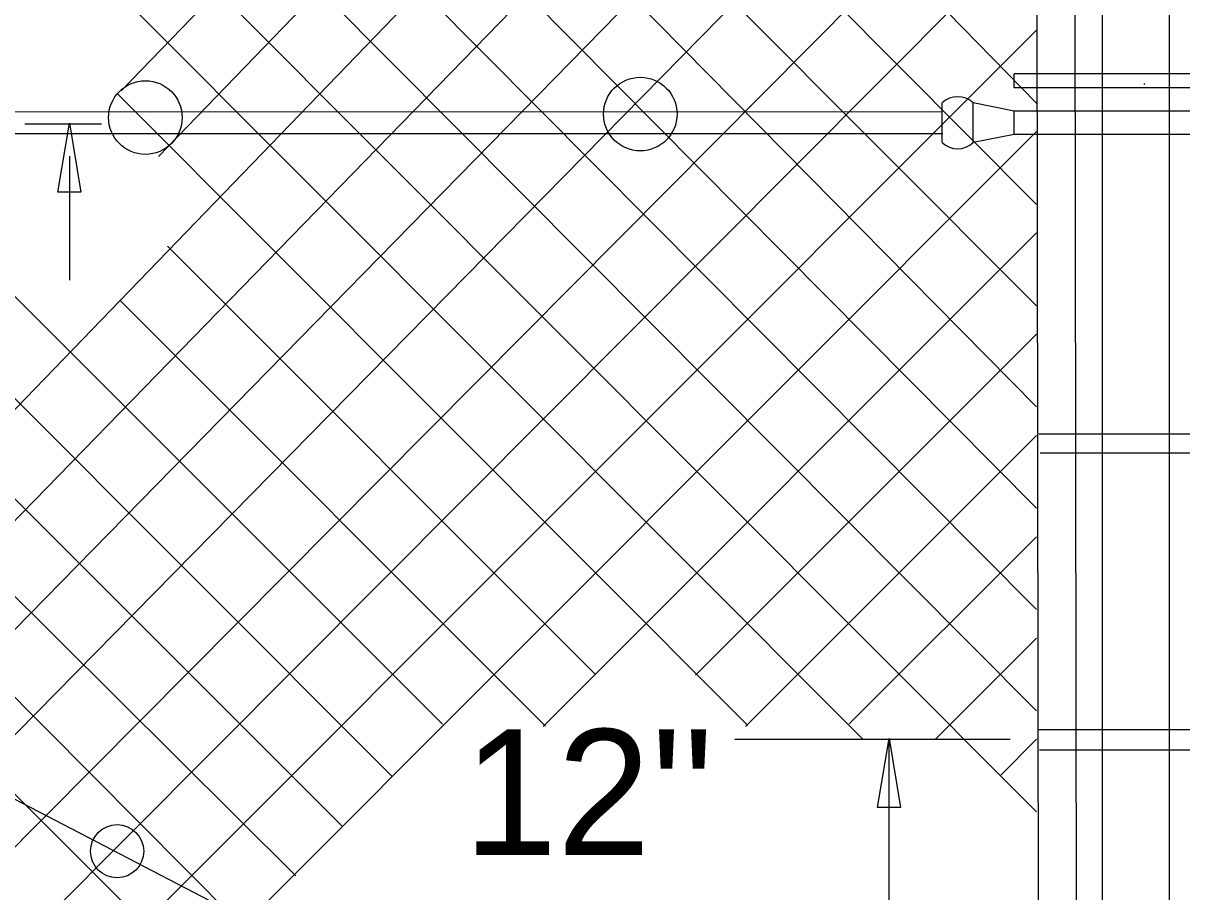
# Model space of a CAD drawing. Extents: x 0 to 2.85, y -0.1 to 1.83.
# Drawn here: x 2.3685 to 2.4608, y 0.8502 to 0.9193 of the extents above; entities that cross this region are included whole.
import ezdxf

# ---------------------------------------------------------------- set-up
doc = ezdxf.new("R2010")
doc.units = 0
for name, color, linetype in [('CT_Dimensions', 7, 'Continuous'), ('sb_Chainlink Fence', 7, 'Continuous'), ('sb_Existing Structural Steel', 7, 'Continuous')]:
    doc.layers.add(name, color=color, linetype=linetype)

msp = doc.modelspace()

# ---------------------------------------------------------------- linework, layer by layer
at = {"layer": 'CT_Dimensions'}
for p, q in [((2.3686293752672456, 0.9113275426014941), (2.3747417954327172, 0.9113275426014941)), ((2.3722228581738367, 0.8988644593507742), (2.3722228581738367, 0.9087472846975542)), ((2.425195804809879, 0.8623480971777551), (2.447105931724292, 0.8623480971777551)), ((2.4374733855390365, 0.8089682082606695), (2.4374733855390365, 0.8623007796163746))]:
    msp.add_line(p, q, dxfattribs=at)
for points in [[(2.371281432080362, 0.9058825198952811), (2.3721975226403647, 0.9113790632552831), (2.3731136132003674, 0.9058825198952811)], [(2.4365521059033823, 0.8568944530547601), (2.4374681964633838, 0.8623909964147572), (2.438384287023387, 0.8568944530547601)]]:
    msp.add_lwpolyline(points, close=True, dxfattribs=at)
at = {"layer": 'sb_Chainlink Fence'}
for p, q in [((2.3043093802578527, 0.814496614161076), (2.412688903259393, 0.9257760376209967)), ((2.312371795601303, 0.8144370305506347), (2.42089226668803, 0.9252294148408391)), ((2.3204285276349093, 0.8144817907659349), (2.429219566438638, 0.9250879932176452)), ((2.296255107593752, 0.814513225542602), (2.4018056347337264, 0.9237433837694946)), ((2.328886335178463, 0.814564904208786), (2.4380515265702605, 0.9244173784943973)), ((2.336939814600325, 0.814585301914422), (2.446116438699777, 0.9241348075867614)), ((2.3763128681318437, 0.9139545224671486), (2.3856980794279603, 0.9236636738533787)), ((2.3792869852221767, 0.9087213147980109), (2.3937515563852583, 0.9236850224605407)), ((2.3031766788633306, 0.9224838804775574), (2.412859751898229, 0.813027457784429)), ((2.311230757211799, 0.9225422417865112), (2.420645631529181, 0.8126003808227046)), ((2.318898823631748, 0.9222829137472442), (2.3902333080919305, 0.8514542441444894)), ((2.3269556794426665, 0.922279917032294), (2.393953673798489, 0.8553822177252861)), ((2.3350084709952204, 0.9223159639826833), (2.3978705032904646, 0.8594014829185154)), ((2.343086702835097, 0.9223101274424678), (2.4018998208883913, 0.8635240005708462)), ((2.3753131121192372, 0.9224882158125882), (2.4353542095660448, 0.8623563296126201)), ((2.3833659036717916, 0.9225242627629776), (2.4492061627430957, 0.856544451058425)), ((2.391546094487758, 0.9225380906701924), (2.4492081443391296, 0.8646034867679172)), ((2.399599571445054, 0.9225594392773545), (2.4492101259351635, 0.8726625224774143)), ((2.407653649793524, 0.9226178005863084), (2.449212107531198, 0.8807215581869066)), ((2.415715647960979, 0.9227191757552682), (2.4492140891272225, 0.8887805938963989)), ((2.423896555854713, 0.9221932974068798), (2.449216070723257, 0.8968396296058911)), ((2.431959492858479, 0.9222381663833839), (2.449218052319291, 0.904898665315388)), ((2.440146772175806, 0.9222381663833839), (2.4492200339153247, 0.912957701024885)), ((2.344994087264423, 0.814568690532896), (2.449221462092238, 0.9187660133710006)), ((2.3759890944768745, 0.9137457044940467), (2.426223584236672, 0.8634383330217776)), ((2.353056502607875, 0.81450910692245), (2.4492194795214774, 0.910703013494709)), ((2.409917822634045, 0.8633484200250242), (2.4492174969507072, 0.9026400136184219)), ((2.380005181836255, 0.9015750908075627), (2.4140623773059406, 0.8675116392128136)), ((2.37626142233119, 0.8972191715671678), (2.4101202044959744, 0.863372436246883)), ((2.422063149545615, 0.8674354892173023), (2.449215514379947, 0.8945770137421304)), ((2.4260461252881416, 0.8633534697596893), (2.4492135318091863, 0.8865140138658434)), ((2.4343035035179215, 0.8635544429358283), (2.4492115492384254, 0.8784510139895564)), ((2.4411567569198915, 0.8623396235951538), (2.4492095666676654, 0.8703880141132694))]:
    msp.add_line(p, q, dxfattribs=at)
at = {"layer": 'sb_Existing Structural Steel'}
for p, q in [((2.4544566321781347, 0.8080862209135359), (2.4544566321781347, 0.935975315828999)), ((2.4597995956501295, 0.8080681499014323), (2.4597995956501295, 0.935975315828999)), ((2.4494300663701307, 0.8130993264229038), (2.4492544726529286, 0.9280713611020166)), ((2.4524462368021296, 0.8130993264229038), (2.4522706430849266, 0.9280713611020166)), ((2.4664251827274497, 0.9152888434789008), (2.4474439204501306, 0.9152888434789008)), ((2.4474439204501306, 0.9141756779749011), (2.4474439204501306, 0.9152888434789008)), ((2.457767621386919, 0.9144651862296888), (2.457839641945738, 0.9145371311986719)), ((2.4664251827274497, 0.9141756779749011), (2.4474439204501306, 0.9141756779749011)), ((2.4416921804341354, 0.9098304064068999), (2.4416921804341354, 0.9129839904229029)), ((2.4474439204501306, 0.9123292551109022), (2.444167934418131, 0.9129839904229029)), ((2.444167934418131, 0.9098304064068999), (2.444167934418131, 0.9129839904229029)), ((2.2767211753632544, 0.9123009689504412), (2.441666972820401, 0.9122871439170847)), ((2.4657178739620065, 0.9123292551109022), (2.4474439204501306, 0.9123292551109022)), ((2.4474439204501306, 0.9104851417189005), (2.4474439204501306, 0.9123292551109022)), ((2.2767295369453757, 0.9105708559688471), (2.4417410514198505, 0.9105480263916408)), ((2.4474439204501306, 0.9104851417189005), (2.444167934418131, 0.9098304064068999)), ((2.465703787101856, 0.9104851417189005), (2.4474439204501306, 0.9104851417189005)), ((2.4647376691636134, 0.8866121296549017), (2.4493883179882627, 0.8866121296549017)), ((2.464786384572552, 0.8851132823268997), (2.4494980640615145, 0.8851132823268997)), ((2.4648000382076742, 0.8630878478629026), (2.449408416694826, 0.8630878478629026)), ((2.4463061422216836, 0.8594222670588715), (2.4492075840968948, 0.8623250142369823)), ((2.4648609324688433, 0.8614746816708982), (2.449464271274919, 0.8614746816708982)), ((2.3640510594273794, 0.859533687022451), (2.3952491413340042, 0.8433279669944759))]:
    msp.add_line(p, q, dxfattribs=at)
for centre, radius in [((2.378240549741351, 0.9118217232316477), 0.002929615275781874), ((2.417657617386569, 0.9120981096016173), 0.002929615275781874), ((2.3759897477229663, 0.8534162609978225), 0.0021204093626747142)]:
    msp.add_circle(centre, radius, dxfattribs=at)
for centre, radius, start, end in [((2.442930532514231, 0.9116739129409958), 0.0018019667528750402, 46.614305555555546, 133.3856972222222), ((2.442930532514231, 0.9111402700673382), 0.0018019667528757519, 226.61430277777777, 313.3856944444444)]:
    msp.add_arc(centre, radius, start, end, dxfattribs=at)

# ---------------------------------------------------------------- texts
at = {"layer": 'CT_Dimensions'}
msp.add_text("12'' ", height=0.01, dxfattribs=at).set_placement((2.403591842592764, 0.8531239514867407))

doc.saveas('drawing.dxf')
